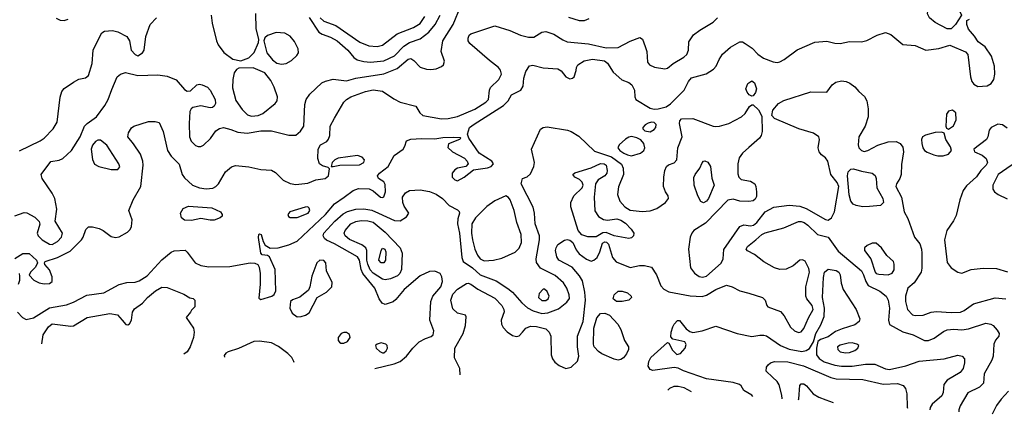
# Model space of a CAD drawing. Extents: x 1173029 to 1307123, y 522559 to 678521.
# Tile 287 of 623: x 1272242 to 1279603, y 524311 to 527262. Entities that reach past the tile are written whole.
import ezdxf

# ---------------------------------------------------------------- set-up
doc = ezdxf.new("R2010")
doc.units = 0

msp = doc.modelspace()

# ---------------------------------------------------------------- linework, layer by layer
at = {"layer": '0CON10XD'}
for points in [[(1279205, 527193.8), (1279175, 527193.8), (1279085, 527240), (1279044, 527275), (1279028, 527305), (1279032, 527325), (1279076, 527415), (1279083.8, 527455), (1279115, 527500), (1279126.4, 527573.6), (1279137.5, 527585), (1279195, 527602.9), (1279281.7, 527581.7), (1279294, 527565), (1279311.2, 527505), (1279296.7, 527475), (1279252.7, 527437.3), (1279241.2, 527408.8), (1279246.8, 527366.8), (1279282.5, 527295), (1279238.8, 527225), (1279205, 527193.8)], [(1272205, 525795.8), (1272275, 525820), (1272295, 525818), (1272355.5, 525785.5), (1272387.5, 525752.5), (1272392, 525732), (1272372.9, 525665), (1272381.2, 525645), (1272410, 525615), (1272463.8, 525583.8), (1272485, 525581.1), (1272525, 525602.2), (1272553.2, 525635), (1272561.2, 525665), (1272508.1, 525755), (1272520, 525845), (1272504.6, 525924.6), (1272485, 525964), (1272408.9, 526075), (1272403.3, 526105), (1272475, 526202.2), (1272537.9, 526212.1), (1272565, 526224.2), (1272629.2, 526285), (1272692.9, 526387.1), (1272727.1, 526465), (1272745.7, 526485), (1272815, 526534.4), (1272878.8, 526621.2), (1272903.8, 526665), (1272930.5, 526740.5), (1272971.4, 526835), (1272995, 526855.6), (1273032.6, 526867.4), (1273125.4, 526844.6), (1273275, 526850.5), (1273345, 526839.4), (1273411.9, 526811.9), (1273475, 526740.6), (1273495, 526727.1), (1273519.7, 526730.3), (1273565, 526774), (1273585, 526779.2), (1273605.8, 526775.8), (1273645, 526756.2), (1273665, 526733.8), (1273704.4, 526665), (1273705.5, 526634.5), (1273695.6, 526614.4), (1273684.2, 526605.8), (1273665, 526602.5), (1273595, 526616.7), (1273535.6, 526604.4), (1273522.5, 526595), (1273513.3, 526575), (1273508.1, 526485), (1273511.5, 526385), (1273523.9, 526353.9), (1273555, 526320.6), (1273575, 526313.3), (1273595, 526314.4), (1273615, 526324.4), (1273667.3, 526372.7), (1273708.8, 526431.2), (1273735, 526448.8), (1273765, 526456.2), (1273820.3, 526440.3), (1273871.9, 526421.9), (1273942.8, 526412.8), (1274045, 526430.3), (1274125, 526432), (1274255, 526397.5), (1274305, 526398.5), (1274342.2, 526427.8), (1274366, 526465), (1274373.2, 526626.8), (1274384.4, 526665.6), (1274411.2, 526705), (1274500.3, 526789.7), (1274526.8, 526803.2), (1274585, 526818.1), (1274685, 526804), (1274755.2, 526824.8), (1274963.9, 526856.1), (1275063.7, 526896.3), (1275145, 526967.5), (1275165, 526971.5), (1275187.8, 526957.8), (1275235, 526906.2), (1275282.6, 526892.6), (1275315, 526888.9), (1275355, 526893.6), (1275395, 526911.1), (1275410.8, 526925), (1275417.3, 526952.7), (1275393.5, 527025), (1275405, 527103.8), (1275483.2, 527225), (1275540, 527365)], [(1272204.6, 525475.4), (1272265, 525514.4), (1272313.6, 525513.6), (1272368, 525465), (1272374, 525445), (1272358.8, 525411.2), (1272322.5, 525375), (1272311.7, 525351.7), (1272347.5, 525315), (1272387.5, 525295), (1272425, 525288), (1272465, 525290), (1272484, 525305), (1272485, 525340), (1272465, 525392.5), (1272430.5, 525430.5), (1272426.7, 525445), (1272433.3, 525455), (1272525.2, 525484.8), (1272619.9, 525530.1), (1272704.5, 525615), (1272717.5, 525635), (1272736.9, 525693.1), (1272755, 525713.8), (1272785, 525713.1), (1272835, 525701.1), (1272866.4, 525685), (1272925, 525640.5), (1272957.4, 525632.6), (1272985, 525638.9), (1273047.7, 525672.3), (1273067.5, 525692.5), (1273078.5, 525715), (1273082.9, 525765), (1273058, 525835), (1273089.6, 525915), (1273146.9, 526015), (1273164.7, 526175), (1273162.5, 526205), (1273145.3, 526255.3), (1273093.6, 526333.6), (1273049.4, 526385), (1273055.8, 526415), (1273077.5, 526452.5), (1273094.3, 526465.7), (1273205, 526500), (1273255, 526501.2), (1273285, 526492.5), (1273315, 526426.7), (1273347.2, 526285), (1273375, 526240.8), (1273435, 526181.2), (1273455.7, 526105), (1273475, 526078.6), (1273534.7, 526024.7), (1273585, 526004.6), (1273635, 525997.7), (1273685, 526003.1), (1273708.6, 526015), (1273728.1, 526035), (1273779.2, 526125), (1273825, 526160.6), (1273855, 526171.9), (1273955, 526161.9), (1274045, 526140.6), (1274125, 526136), (1274155, 526118.5), (1274211.6, 526061.6), (1274265, 526038.2), (1274305, 526028.5), (1274395, 526040.5), (1274455, 526063.5), (1274524.4, 526075.6), (1274551.2, 526095), (1274557.5, 526147.5), (1274547.5, 526157.5), (1274505, 526168.8), (1274484, 526185), (1274471.9, 526225), (1274472.2, 526295), (1274490, 526325), (1274538.1, 526351.9), (1274551.2, 526368.8), (1274560, 526395), (1274564, 526465), (1274595.6, 526525), (1274665.3, 526644.7), (1274684.3, 526665.7), (1274717.5, 526685), (1274826, 526725), (1274885, 526736.7), (1274955, 526727.9), (1275039.5, 526669.5), (1275085, 526645.6), (1275202.5, 526615), (1275232, 526565), (1275255.9, 526545.9), (1275395, 526521.8), (1275445, 526524.1), (1275515, 526537.2), (1275645, 526593.3), (1275726.9, 526645), (1275746.2, 526665), (1275753.2, 526735), (1275760.8, 526755), (1275822.9, 526815), (1275842.7, 526855), (1275835.5, 526885), (1275820.6, 526905), (1275755, 526956.2), (1275605.8, 527085), (1275594.6, 527104.6), (1275593.5, 527125), (1275601.9, 527145), (1275615, 527157.1), (1275795, 527215.9), (1275905, 527180.8), (1275985, 527146.2), (1276045, 527130.5), (1276085, 527131.9), (1276145, 527169.4), (1276175, 527174.4), (1276234.5, 527154.5), (1276301.5, 527111.5), (1276335, 527097.5), (1276495, 527081.2), (1276625, 527051.7), (1276715, 527054), (1276805, 527101.5), (1276878.8, 527128.8), (1276896.6, 527116.6), (1276918, 527062), (1276930, 527025), (1276935.7, 526945), (1276949.2, 526925), (1276986.6, 526906.6), (1277065, 526895.6), (1277085, 526900), (1277125.9, 526934.1), (1277207.6, 526982.4), (1277228.8, 527001.2), (1277240.9, 527035), (1277243.4, 527096.6), (1277280.1, 527149.9), (1277325.3, 527184.7), (1277425, 527243.6), (1277458.5, 527275)], [(1272225, 525075.6), (1272262.9, 525035), (1272290.9, 525020.9), (1272345, 525032.5), (1272465, 525106.5), (1272590.7, 525129.3), (1272645, 525150.4), (1272745, 525202.3), (1272870.2, 525219.8), (1272985, 525281.9), (1273043, 525297), (1273105, 525300.4), (1273135, 525308.9), (1273195, 525347.5), (1273304.2, 525465.8), (1273375, 525523.1), (1273396.4, 525533.6), (1273477.7, 525537.7), (1273495, 525523.3), (1273553.9, 525443.9), (1273595, 525423.4), (1273655.9, 525414.1), (1273812.9, 525417.1), (1273964.7, 525444.7), (1274000.7, 525440.7), (1274020.9, 525430.9), (1274032.5, 525412.5), (1274040.6, 525365), (1274040.6, 525285), (1274030.5, 525180.5), (1274045, 525168.8), (1274127.5, 525195), (1274145, 525207.5), (1274155.9, 525234.1), (1274150.8, 525395), (1274109.3, 525489.3), (1274095, 525497.5), (1274055, 525502.5), (1274043.8, 525515), (1274025.9, 525634.1), (1274030.8, 525655), (1274035, 525660), (1274047.1, 525655), (1274062.7, 525602.7), (1274077.1, 525577.1), (1274114.2, 525554.2), (1274175, 525555.6), (1274255, 525577.5), (1274315, 525605.6), (1274529.1, 525805), (1274594.7, 525885.3), (1274668.6, 525935), (1274735, 525985.8), (1274775, 526000), (1274855, 525996.2), (1274885, 525981.2), (1274938.8, 525935), (1274955, 525931.9), (1274965, 525937.5), (1274977.7, 525975), (1274975, 526030), (1274965, 526048.6), (1274924.4, 526074.4), (1274917.1, 526095), (1274931.1, 526115), (1274996, 526164), (1275042.4, 526247.6), (1275108, 526295), (1275121.2, 526315), (1275133.3, 526355), (1275165, 526368), (1275245, 526373.1), (1275345, 526370), (1275405, 526380.6), (1275485, 526384), (1275535, 526380), (1275540, 526375), (1275530, 526365), (1275447, 526333), (1275443, 526307), (1275476.2, 526275), (1275567.4, 526227.4), (1275586.2, 526205), (1275593.3, 526185), (1275575.9, 526164.1), (1275515, 526150.9), (1275495, 526139.5), (1275474.5, 526115), (1275474.5, 526085), (1275494.1, 526064.1), (1275515, 526057.3), (1275565.7, 526084.3), (1275635, 526140), (1275740, 526155), (1275766, 526165), (1275784, 526185), (1275772, 526205), (1275675.8, 526265), (1275598.8, 526375), (1275590, 526405), (1275605.7, 526455), (1275638.2, 526481.8), (1275859.8, 526620.2), (1275893.5, 526655), (1275919.7, 526700.3), (1275988.6, 526735), (1276005.6, 526765), (1276011.5, 526825), (1276025, 526873.3), (1276053.4, 526916.6), (1276077.3, 526922.7), (1276155, 526902.1), (1276265, 526895.5), (1276290.5, 526880.5), (1276325, 526834.4), (1276355, 526820), (1276375, 526824.4), (1276387.5, 526835), (1276402.3, 526882.3), (1276404.2, 526905), (1276414, 526925), (1276461.2, 526955), (1276525, 526967.5), (1276614.4, 526954.4), (1276635, 526937.9), (1276678.8, 526868.8), (1276742.1, 526812.1), (1276795, 526793.3), (1276818.2, 526775), (1276839.1, 526735), (1276840.8, 526685), (1276848, 526665), (1276955, 526600.9), (1276985, 526593.6), (1277015, 526595.4), (1277075, 526611.4), (1277107, 526633), (1277209.2, 526735), (1277240.8, 526799.2), (1277263.4, 526826.6), (1277372.7, 526857.3), (1277428.8, 526891.2), (1277448.1, 526915), (1277470.6, 526965), (1277496.2, 527003.8), (1277555, 527055.6), (1277625, 527096), (1277645, 527096), (1277665, 527084.3), (1277717.8, 527047.8), (1277760, 527005), (1277801.4, 526975), (1277875, 526945.6), (1277905, 526941.1), (1277925, 526945.6), (1277958, 526965), (1278055, 527037.5), (1278185, 527094.4), (1278275, 527101.1), (1278335, 527085.8), (1278375, 527084.2), (1278445, 527100), (1278535, 527096.2), (1278575, 527107.1), (1278652, 527145), (1278715.4, 527165.4), (1278755, 527151.5), (1278845, 527076.9), (1278935, 527068.6), (1279015, 527032.9), (1279113, 527047), (1279195, 527072.5), (1279312.7, 527022.7), (1279330.8, 527000.8), (1279348.8, 526835), (1279360.7, 526800.7), (1279375, 526780), (1279405, 526763.6), (1279475, 526766.2), (1279504.7, 526785.3), (1279523.2, 526815), (1279530.6, 526855), (1279529.7, 526915), (1279508, 526988), (1279459.1, 527059.1), (1279406.1, 527096.1), (1279379.1, 527139.1), (1279335, 527190), (1279321.2, 527225), (1279322.5, 527255), (1279343, 527267)], [(1272239.7, 526280.3), (1272394.8, 526355.2), (1272425, 526375.4), (1272493.3, 526446.7), (1272522.5, 526495), (1272545, 526682.5), (1272555.7, 526725), (1272575, 526748.6), (1272645, 526795.7), (1272683.4, 526816.6), (1272735, 526828), (1272756.4, 526843.6), (1272784.3, 526935), (1272791.4, 527035), (1272845, 527146.7), (1272855.8, 527164.2), (1272875, 527175.8), (1272935, 527181.4), (1272975, 527171.9), (1273044, 527135), (1273062.9, 527105), (1273075.7, 527035), (1273105, 527000.6), (1273125, 526992.2), (1273160.8, 527015), (1273172.9, 527035), (1273185.7, 527135), (1273218.1, 527225), (1273265.7, 527275)], [(1272514, 527274), (1272545, 527258.5), (1272574.5, 527255.5), (1272605, 527265.5)], [(1273673.8, 527295), (1273680.6, 527235), (1273713.3, 527105), (1273726.8, 527075), (1273767.1, 527017.1), (1273835, 526965.6), (1273895, 526954), (1273954.1, 526975.9), (1273994.1, 527015.9), (1274028.1, 527091.9), (1274029.2, 527115), (1274009.1, 527195), (1274007.2, 527307.2)], [(1274405, 527277.7), (1274479, 527169), (1274502.9, 527152.9), (1274565, 527130.8), (1274614.2, 527104.2), (1274695.3, 527035), (1274740.1, 526980.1), (1274765, 526962.5), (1274815, 526948.6), (1274864.3, 526944.3), (1274965, 526953.3), (1275045, 526991.2), (1275114.1, 527065), (1275155, 527091.6), (1275235, 527119.1), (1275300.8, 527169.2), (1275348.4, 527225), (1275384, 527295)], [(1274489, 527275), (1274515, 527252.1), (1274605, 527218.2), (1274785, 527094.6), (1274852.7, 527067.3), (1274915, 527060.5), (1274955, 527070.5), (1275063.7, 527156.3), (1275185.5, 527204.5), (1275235, 527234.6), (1275270.3, 527285)], [(1276345, 527281.5), (1276425, 527256.2), (1276463, 527257), (1276500.3, 527269.7)], [(1274199.7, 526929.7), (1274235, 526933.1), (1274275, 526957.5), (1274314.3, 526995), (1274325.7, 527015), (1274324.4, 527045), (1274295, 527098), (1274265, 527138.1), (1274225, 527161.1), (1274160, 527165), (1274095, 527144), (1274075, 527126.7), (1274066, 527105), (1274090, 527015), (1274131.7, 526961.7), (1274165, 526938), (1274199.7, 526929.7)], [(1273975, 526540.4), (1274025, 526544.7), (1274059.7, 526560.3), (1274150.9, 526635), (1274167.1, 526655), (1274169.3, 526685), (1274145, 526758), (1274118.1, 526808.1), (1274074.2, 526864.2), (1273987, 526903), (1273880.5, 526899.5), (1273861.7, 526888.3), (1273846, 526865), (1273834.5, 526815.5), (1273832.6, 526752.6), (1273857.6, 526657.6), (1273905, 526589.6), (1273945, 526550.9), (1273975, 526540.4)], [(1277715, 526689.4), (1277695, 526700), (1277679.4, 526719.4), (1277670.6, 526745), (1277685.4, 526784.6), (1277715, 526805.7), (1277735, 526788.6), (1277749.3, 526745), (1277743.6, 526716.4), (1277725, 526691.9), (1277715, 526689.4)], [(1274895.9, 524654.4), (1274896.9, 524654.4), (1275042.3, 524687.7), (1275085, 524705.3), (1275132.5, 524745), (1275180, 524805), (1275228, 524852), (1275275, 524878), (1275317.9, 524892.1), (1275333.8, 524905), (1275338, 524935), (1275308.6, 525015), (1275314.5, 525155), (1275329.5, 525195), (1275389.1, 525265), (1275403.5, 525305), (1275398, 525338), (1275385, 525363.8), (1275345, 525381.1), (1275305, 525379.5), (1275235, 525347.9), (1275115, 525245.4), (1275055, 525169.5), (1275035, 525152.5), (1274975, 525133.3), (1274951.7, 525141.7), (1274929.6, 525175), (1274898, 525255), (1274807.1, 525365), (1274795.2, 525395), (1274782.6, 525465), (1274768.4, 525488.4), (1274595.5, 525585), (1274535, 525612.5), (1274520.5, 525625), (1274510.9, 525645), (1274515.5, 525665), (1274598.2, 525755), (1274660.4, 525809.6), (1274691.4, 525828.6), (1274755.3, 525845.3), (1274815, 525848.6), (1274875, 525838.4), (1274923.8, 525815), (1275045, 525761.5), (1275085, 525758.6), (1275133, 525787), (1275151.2, 525815), (1275116.5, 525866.5), (1275105.3, 525895), (1275104.8, 525935.2), (1275125, 525966.9), (1275156.4, 525983.6), (1275235, 525990), (1275306.3, 525976.3), (1275355, 525957.9), (1275401.4, 525925), (1275452, 525872), (1275515, 525840.6), (1275527, 525827), (1275529.5, 525815), (1275516.7, 525773.3), (1275514.6, 525735.4), (1275530, 525665), (1275546.8, 525485), (1275557.5, 525455), (1275626.2, 525406.2), (1275685, 525354.2), (1275805, 525308.2), (1275891.9, 525251.9), (1275925, 525223.8), (1275995, 525145.4), (1276038.6, 525108.6), (1276080.6, 525085), (1276145, 525064.8), (1276191, 525069), (1276269.4, 525100.6), (1276331, 525149), (1276352.4, 525177.6), (1276350.4, 525205), (1276332.5, 525255), (1276306.9, 525295), (1276245, 525348), (1276134.1, 525404.1), (1276105.9, 525445.9), (1276103.4, 525475), (1276128.2, 525615), (1276128.4, 525645), (1276094.7, 525735), (1276090.6, 525815), (1276079.4, 525859.4), (1275990, 526035), (1276000, 526075), (1276035, 526086.2), (1276061.1, 526108.9), (1276086.4, 526165), (1276090.8, 526195), (1276067.8, 526295), (1276135.7, 526444.3), (1276155, 526455.8), (1276185, 526460), (1276335.9, 526435.9), (1276365.3, 526425.3), (1276420.6, 526390.6), (1276539.6, 526279.6), (1276665.9, 526235.9), (1276741, 526181), (1276752.9, 526152.9), (1276755.2, 526105), (1276718.3, 526011.7), (1276711.1, 525955), (1276729.3, 525905), (1276765, 525863.3), (1276805, 525838.8), (1276895, 525828.5), (1276955, 525833.3), (1277005, 525851.4), (1277070, 525895), (1277092, 525925), (1277090, 525945), (1277070, 525975), (1277055.9, 526014.1), (1277056.9, 526085), (1277065.7, 526135), (1277078, 526165), (1277093.2, 526176.8), (1277135, 526192), (1277154, 526215), (1277161.8, 526305), (1277194.6, 526385), (1277174.5, 526485), (1277177.1, 526505), (1277188.6, 526521.4), (1277275, 526522.7), (1277425, 526466.2), (1277445, 526462.1), (1277473.9, 526466.1), (1277544.1, 526485.9), (1277637.1, 526535), (1277665, 526560.6), (1277698.1, 526611.9), (1277715, 526624.3), (1277725, 526624.4), (1277765, 526587.1), (1277790.3, 526540.3), (1277791.5, 526425), (1277785.6, 526395), (1277772.8, 526377.2), (1277693.1, 526306.9), (1277645.7, 526265), (1277620.8, 526229.2), (1277610, 526185), (1277609.8, 526109.8), (1277617.5, 526085), (1277635, 526066.7), (1277705, 526054.5), (1277736.4, 526035), (1277746.1, 526015), (1277751.2, 525975), (1277749.2, 525940.8), (1277740, 525920), (1277725, 525908.1), (1277692.6, 525902.6), (1277625.5, 525905.5), (1277575, 525920.5), (1277535, 525912.9), (1277368.8, 525741.2), (1277281.4, 525685), (1277265.6, 525665), (1277253.9, 525636.1), (1277242.1, 525545), (1277257.1, 525407.1), (1277286.2, 525366.2), (1277321.3, 525341.3), (1277345.5, 525335.5), (1277375, 525345.4), (1277485, 525441.8), (1277500.8, 525475), (1277505, 525543.3), (1277625, 525716.7), (1277655, 525727.5), (1277705, 525720.7), (1277726.7, 525725), (1277751.5, 525745), (1277815, 525824.4), (1277880.5, 525859.5), (1277995, 525874.2), (1278075, 525868.4), (1278120.1, 525850.1), (1278265, 525767.7), (1278285.9, 525764.1), (1278309.7, 525780.3), (1278333.3, 525825), (1278365.6, 526015), (1278351.9, 526045), (1278304.7, 526105), (1278283.5, 526205), (1278265, 526228.6), (1278235, 526250.8), (1278218.1, 526275), (1278212.2, 526305), (1278221.8, 526365), (1278215.3, 526385.3), (1278177.1, 526412.9), (1278065.4, 526445.4), (1277883.6, 526523.6), (1277864, 526545), (1277871.9, 526585), (1277914.5, 526635.5), (1277955, 526658.6), (1278155, 526722.1), (1278275, 526720), (1278316.4, 526773.6), (1278344.1, 526795.9), (1278384.5, 526804.5), (1278420.2, 526800.2), (1278447.8, 526787.8), (1278485, 526760), (1278514.4, 526725), (1278558, 526688), (1278576, 526655), (1278585.5, 526595), (1278584.3, 526535), (1278561.4, 526465), (1278515.6, 526385), (1278511.1, 526325), (1278515.6, 526305), (1278535, 526284.4), (1278555, 526277.5), (1278582, 526285), (1278657.1, 526322.9), (1278735, 526348.8), (1278795, 526351.9), (1278825, 526336.9), (1278845, 526310), (1278849.2, 526275), (1278835, 526180), (1278831.2, 526105), (1278820.9, 526075), (1278795.6, 526035), (1278792.7, 526015), (1278833.1, 525935), (1278853.3, 525825), (1278881.9, 525775), (1278932, 525635), (1278970, 525585), (1278984.1, 525545.9), (1278986.9, 525515), (1278986.9, 525405), (1278981.4, 525375), (1278927.5, 525295), (1278881.4, 525255), (1278863.1, 525195), (1278864, 525155), (1278879.2, 525095), (1278915, 525054.6), (1278935, 525050), (1278995, 525053.1), (1279055.9, 525074.1), (1279095, 525080), (1279205, 525072.4), (1279275, 525075.4), (1279303.6, 525086.4), (1279372.5, 525137.5), (1279535, 525183.1), (1279615, 525175.8)], [(1279185, 526443.3), (1279221.7, 526468.3), (1279243, 526513), (1279240, 526565), (1279215, 526586), (1279185, 526578), (1279169.2, 526555), (1279166.4, 526466.4), (1279171.2, 526451.2), (1279185, 526443.3)], [(1276955, 526424), (1276985, 526440.8), (1276997.5, 526455), (1276998.8, 526478.8), (1276985, 526493.8), (1276965, 526495.8), (1276940.9, 526489.1), (1276916.7, 526475), (1276900, 526455), (1276900, 526445), (1276915, 526430), (1276955, 526424)], [(1279625, 526450), (1279590, 526475), (1279555, 526480), (1279503.6, 526456.4), (1279490, 526435), (1279480, 526385), (1279469.2, 526365), (1279374, 526295), (1279380, 526275), (1279437.8, 526247.8), (1279468, 526225), (1279478.1, 526195), (1279466.9, 526175), (1279426.4, 526135), (1279395, 526088.1), (1279321.1, 526018.9), (1279296.2, 525983.8), (1279271.1, 525915), (1279242.1, 525797.9), (1279222.7, 525757.3), (1279172.1, 525685), (1279156.2, 525615), (1279175.3, 525445.3), (1279205, 525407.1), (1279255, 525372.9), (1279285, 525365.7), (1279355.4, 525394.6), (1279445, 525403.8), (1279545, 525402.5), (1279626.2, 525376.2)], [(1276815, 526244.4), (1276882.9, 526265), (1276906.7, 526285), (1276915.6, 526305), (1276907.4, 526337.4), (1276885, 526364.2), (1276855, 526379.2), (1276815, 526387.8), (1276795, 526384.5), (1276770.7, 526369.3), (1276724.4, 526325), (1276714.4, 526305), (1276728.2, 526285), (1276757.1, 526265), (1276785, 526250.2), (1276815, 526244.4)], [(1279145, 526244.4), (1279185, 526256), (1279207.5, 526285), (1279201.3, 526311.3), (1279165.8, 526365), (1279153.3, 526413.3), (1279135, 526420), (1279085, 526417.3), (1279012.7, 526397.3), (1278991.9, 526385), (1278983.6, 526365), (1278986.5, 526335), (1278994.5, 526305), (1279007.1, 526285), (1279025, 526271.1), (1279075, 526252.5), (1279105, 526244.4), (1279145, 526244.4)], [(1272975, 526142.5), (1272989.3, 526160.7), (1272983.3, 526185), (1272893.3, 526323.3), (1272845, 526360), (1272825, 526360.8), (1272808.6, 526351.4), (1272786.6, 526323.4), (1272776.9, 526295), (1272786.2, 526216.2), (1272801.8, 526181.8), (1272833.4, 526163.4), (1272925, 526142.9), (1272975, 526142.5)], [(1274585, 526163.3), (1274635.5, 526174.5), (1274783.1, 526176.9), (1274815.7, 526195), (1274818.6, 526215), (1274802, 526235), (1274766.3, 526246.3), (1274622.5, 526227.5), (1274597.5, 526215), (1274577.5, 526195), (1274570, 526165), (1274585, 526163.3)], [(1279725, 526220.3), (1279556.2, 526105), (1279515.6, 526025), (1279515.7, 525995), (1279528, 525975), (1279556.2, 525955), (1279625, 525923.1)], [(1276795, 525627.1), (1276685.6, 525645.6), (1276625, 525670.8), (1276602.1, 525667.9), (1276551.7, 525638.3), (1276488.9, 525638.9), (1276444.3, 525654.3), (1276415.6, 525685.6), (1276363.2, 525863.2), (1276362.5, 525895), (1276384.4, 525945.6), (1276446.7, 526005), (1276453.8, 526025), (1276447.5, 526047.5), (1276427.5, 526067.5), (1276392.5, 526085), (1276377.5, 526105), (1276392.3, 526117.7), (1276515, 526154.2), (1276585, 526187.6), (1276612, 526185), (1276627.3, 526175), (1276634.4, 526135), (1276630, 526115), (1276615.6, 526095), (1276565.5, 526064.5), (1276545.5, 526034.5), (1276535.4, 525934.6), (1276542.3, 525832.3), (1276570, 525790), (1276605, 525767.5), (1276635, 525762.3), (1276705, 525772.7), (1276735, 525764), (1276770.4, 525740.4), (1276814.2, 525695), (1276832, 525665), (1276831.2, 525645), (1276815, 525630.8), (1276795, 525627.1)], [(1277355, 525892.2), (1277333, 525903), (1277311.5, 525945), (1277284.2, 526025), (1277282.7, 526082.7), (1277291.4, 526105), (1277327.6, 526152.4), (1277345, 526191.2), (1277355, 526203.8), (1277365, 526206), (1277385, 526196), (1277406, 526165), (1277417, 526077), (1277432.5, 526025), (1277390, 525925), (1277375, 525904.4), (1277355, 525892.2)], [(1278545, 525861.8), (1278495, 525871.8), (1278473.4, 525883.4), (1278455, 525905.7), (1278441.7, 525951.7), (1278430.8, 526095), (1278435.5, 526124.5), (1278455, 526144.3), (1278475, 526146.7), (1278535, 526129.2), (1278615, 526115.6), (1278636.7, 526096.7), (1278644.4, 526074.4), (1278650, 526005), (1278694.5, 525925), (1278699.4, 525895), (1278677.2, 525872.8), (1278595, 525864.6), (1278545, 525861.8)], [(1275715, 525459.2), (1275785, 525463.8), (1275845, 525477.9), (1275945, 525523.3), (1275975, 525552.5), (1275992.7, 525595), (1275991.2, 525655), (1275958.5, 525745), (1275938.9, 525835), (1275907.7, 525915), (1275895, 525932.5), (1275875, 525944.5), (1275795, 525908), (1275734.2, 525865.8), (1275650.4, 525779.6), (1275622.2, 525735), (1275620.5, 525665), (1275626.1, 525616.1), (1275645.2, 525545.2), (1275665, 525500), (1275685, 525474.5), (1275715, 525459.2)], [(1273525, 525761.5), (1273475, 525762.2), (1273450.4, 525780.4), (1273442.9, 525815), (1273465, 525851.2), (1273505, 525868.4), (1273677.5, 525855), (1273743.8, 525825), (1273756.2, 525805), (1273755, 525792.5), (1273740.7, 525779.3), (1273695, 525764), (1273665, 525762.9), (1273595, 525775.6), (1273525, 525761.5)], [(1274265, 525782.5), (1274315, 525784), (1274399.2, 525815), (1274410.6, 525835), (1274405, 525853.8), (1274395, 525862), (1274375, 525860.8), (1274262.5, 525825), (1274247.5, 525805), (1274250.7, 525790.7), (1274265, 525782.5)], [(1274975, 525317.5), (1274955, 525321.3), (1274885, 525365.7), (1274862.6, 525392.6), (1274843.8, 525435), (1274837.2, 525465), (1274837.4, 525535), (1274828.7, 525555), (1274799.2, 525579.2), (1274708.6, 525618.6), (1274673.8, 525645), (1274667.5, 525665), (1274674, 525685), (1274717.8, 525735), (1274755, 525754.2), (1274795, 525761.1), (1274845, 525758.5), (1274885, 525747), (1274975, 525672.2), (1275086.5, 525555), (1275100.5, 525515), (1275097.1, 525395), (1275083.1, 525365), (1275065, 525346.2), (1275015, 525323.8), (1274975, 525317.5)], [(1275535.8, 524606.9), (1275532.6, 524652.6), (1275492.7, 524732.7), (1275494.6, 524805), (1275558, 524915), (1275573.8, 524975), (1275579.2, 525039.2), (1275573.8, 525053.8), (1275515, 525067.1), (1275478.8, 525098.8), (1275465.3, 525165), (1275480.8, 525209.2), (1275515, 525246.9), (1275580.9, 525289.1), (1275595, 525292.5), (1275615, 525285.5), (1275667.4, 525247.4), (1275795, 525180.4), (1275845.2, 525125.2), (1275861.8, 525095), (1275862.6, 525077.4), (1275841.1, 525015), (1275842.5, 524985), (1275855, 524960), (1275885, 524927.1), (1275925, 524901.4), (1275955, 524892.9), (1275975, 524899.2), (1276000, 524925), (1276025.4, 524954.6), (1276060.6, 524969.4), (1276105, 524966.9), (1276175, 524949.2), (1276200.9, 524925), (1276213.1, 524895), (1276216.2, 524755), (1276224.5, 524725), (1276241.2, 524701.2), (1276275.2, 524675.2), (1276325, 524654.6), (1276365.2, 524664.8), (1276411.3, 524708.7), (1276422.8, 524745), (1276412.4, 524815), (1276412.4, 524895), (1276455, 525006.2), (1276471.7, 525165), (1276467.3, 525225), (1276448.2, 525308.2), (1276427.1, 525347.1), (1276371.4, 525411.4), (1276271.4, 525465), (1276257.6, 525487.6), (1276248.6, 525535), (1276251.4, 525555), (1276265, 525580), (1276315, 525612.5), (1276335, 525617.5), (1276355, 525613.8), (1276375.9, 525595.9), (1276401.7, 525541.7), (1276425, 525510.8), (1276480.2, 525470.2), (1276515, 525457.1), (1276535, 525462.7), (1276557.9, 525485), (1276579.1, 525525), (1276599.7, 525590.3), (1276615, 525600), (1276627.7, 525597.7), (1276643.1, 525583.1), (1276674.6, 525485), (1276700.7, 525450.7), (1276805, 525408), (1276875, 525423.3), (1276913, 525423), (1276965, 525412.5), (1277001.4, 525355), (1277035, 525272.5), (1277056.7, 525246.7), (1277095, 525226.4), (1277255, 525197.3), (1277345, 525192.7), (1277375, 525201.1), (1277445, 525244.6), (1277525, 525276.5), (1277568.8, 525265), (1277625.4, 525235.4), (1277693.4, 525216.6), (1277793.8, 525185), (1277814, 525165), (1277826.1, 525126.1), (1277835.9, 525115.9), (1277929.4, 525079.4), (1277957, 525047), (1278005, 524962.9), (1278035, 524935.6), (1278063.1, 524923.1), (1278085, 524928.8), (1278105, 524953.6), (1278138, 525032), (1278173.1, 525095), (1278165.4, 525125), (1278127.1, 525175), (1278118.6, 525195), (1278120, 525265), (1278146.2, 525375), (1278141.4, 525401.4), (1278115, 525456.2), (1278095, 525467.5), (1278075, 525463.1), (1278025, 525421.9), (1277972.2, 525397.8), (1277925, 525393.8), (1277885, 525406), (1277805, 525452.4), (1277735.5, 525505.5), (1277683.3, 525533.3), (1277674, 525545), (1277682.5, 525565), (1277746.2, 525615), (1277790, 525655), (1277815, 525669.4), (1277954.8, 525705.2), (1278065, 525753.8), (1278085, 525753.8), (1278105.6, 525745), (1278134.4, 525725), (1278205, 525656.9), (1278286.5, 525635), (1278361.4, 525531.4), (1278533.8, 525385), (1278550.3, 525355), (1278566.2, 525305), (1278584.7, 525274.7), (1278671.9, 525231.9), (1278719.2, 525195), (1278735.3, 525165), (1278745.3, 525105), (1278736.9, 525015), (1278745, 524982), (1278845, 524928.5), (1278920, 524905), (1278956.9, 524886.9), (1279005, 524862.7), (1279035, 524862.7), (1279079.2, 524880.8), (1279148.9, 524931.1), (1279175, 524942.3), (1279225, 524946.7), (1279285, 524942.1), (1279335, 524949.5), (1279465, 524991.9), (1279502.5, 524985), (1279518.8, 524975), (1279550.3, 524940.3), (1279564, 524915), (1279560.8, 524895), (1279537.1, 524865), (1279524.6, 524835.4), (1279518.2, 524745), (1279509.6, 524715), (1279452.7, 524615), (1279446.5, 524545), (1279417.8, 524515), (1279328.7, 524471.3), (1279272.7, 524375), (1279263.6, 524345), (1279263.1, 524329.7)], [(1278735, 525354.4), (1278764.3, 525365.7), (1278778.8, 525391.2), (1278780, 525435), (1278774, 525455), (1278725, 525497.5), (1278684.5, 525555), (1278645, 525591.5), (1278615, 525592.1), (1278576.2, 525573.8), (1278558.6, 525555), (1278558.1, 525535), (1278604.1, 525474.1), (1278637.1, 525375), (1278645.3, 525365.3), (1278665, 525358.5), (1278735, 525354.4)], [(1274965, 525442.7), (1274945, 525443.8), (1274927.3, 525465), (1274943.5, 525535), (1274955, 525553.1), (1274971.5, 525545), (1274978.8, 525525), (1274977.6, 525465), (1274965, 525442.7)], [(1274315, 525040), (1274345, 525041.9), (1274377.9, 525052.1), (1274405, 525070), (1274464.6, 525185.4), (1274536.5, 525225), (1274575.6, 525265), (1274577.8, 525297.8), (1274535.7, 525385), (1274530.8, 525445), (1274515, 525462.5), (1274485, 525464.2), (1274464.2, 525445), (1274426.6, 525343.4), (1274411.5, 525265), (1274400.9, 525239.1), (1274335, 525186.9), (1274282.3, 525167.7), (1274266.1, 525153.9), (1274261.9, 525105), (1274277.8, 525067.8), (1274315, 525040)], [(1272232, 525285), (1272242.5, 525315), (1272242.5, 525345), (1272240, 525365)], [(1277722.2, 524444.3), (1277716.2, 524455), (1277655, 524490), (1277636.2, 524525), (1277623.3, 524535), (1277575, 524548.2), (1277375, 524576.2), (1277205, 524637.3), (1277165, 524655.7), (1277135, 524660.6), (1276975, 524640), (1276955, 524646.7), (1276940.5, 524670.5), (1276944, 524705), (1276960, 524735), (1277085, 524848.8), (1277095, 524842.5), (1277121.3, 524791.3), (1277155, 524759.4), (1277180.8, 524765), (1277217.5, 524805), (1277224.4, 524834.4), (1277213.1, 524853.1), (1277124.3, 524874.3), (1277110.3, 524890.3), (1277113.1, 524925), (1277125.6, 524965), (1277135, 524986.2), (1277158.3, 525011.7), (1277175, 525013.3), (1277225, 524950.8), (1277251.7, 524931.7), (1277274.1, 524924.1), (1277345, 524936.2), (1277445, 524969.5), (1277605, 524914.6), (1277715, 524893.8), (1277775, 524902.9), (1277803.8, 524903.8), (1277825, 524897.3), (1277930.6, 524825), (1277995, 524799.5), (1278088, 524782), (1278121.6, 524788.4), (1278145.4, 524804.6), (1278177.1, 524852.9), (1278192.7, 524915), (1278230.9, 524979.1), (1278256.2, 525043.8), (1278259.1, 525105), (1278243.5, 525185), (1278250.5, 525335), (1278258.4, 525375), (1278285, 525397.8), (1278345, 525386.9), (1278365.6, 525375), (1278375.6, 525355), (1278382.1, 525292.1), (1278397.5, 525245), (1278494.3, 525095), (1278523.1, 525025), (1278516.9, 525005), (1278485, 524979.6), (1278389.5, 524950.5), (1278340.2, 524929.8), (1278285, 524890.3), (1278228.5, 524871.5), (1278209.2, 524855), (1278197.8, 524805), (1278197.5, 524755), (1278217.8, 524727.8), (1278255, 524704.2), (1278335, 524677.8), (1278385, 524670.4), (1278465, 524671.6), (1278565, 524686.2), (1278635, 524687.1), (1278715, 524651.3), (1278745, 524646.7), (1278867, 524673), (1278965, 524708.5), (1279153.4, 524726.6), (1279255, 524752.5), (1279286.7, 524745), (1279304, 524725), (1279305.6, 524695), (1279295.5, 524655), (1279272.5, 524625), (1279175, 524566.5), (1279149.4, 524535), (1279145.6, 524475), (1279135, 524450), (1279063.4, 524386.6), (1279047.4, 524362.6), (1279046.2, 524345.9)], [(1272406.6, 524839.5), (1272416.5, 524905), (1272457.9, 524965), (1272485, 524987.9), (1272625, 524970), (1272645, 524972.5), (1272745.3, 525034.7), (1272915, 525064.7), (1272974.1, 525054.1), (1273008.5, 525015), (1273035, 524982.9), (1273049.4, 524980.6), (1273062.9, 524987.1), (1273077.1, 525015), (1273084.4, 525075), (1273099.8, 525100.2), (1273158.8, 525141.2), (1273197.8, 525185), (1273256.6, 525233.4), (1273305, 525261.5), (1273345, 525260), (1273469.1, 525209.1), (1273515, 525182.5), (1273538.3, 525178.3), (1273550, 525165), (1273550, 525115), (1273525, 525090), (1273520, 525075), (1273487.5, 525035), (1273540, 524955), (1273545.3, 524925), (1273540.3, 524885), (1273515.2, 524814.8), (1273495, 524779.4), (1273468.4, 524760.6)], [(1276145, 525161.9), (1276175, 525162.6), (1276192.9, 525175), (1276200.4, 525195), (1276185, 525229.4), (1276166, 525246), (1276155, 525246.5), (1276126.2, 525215), (1276120.4, 525185), (1276145, 525161.9)], [(1276745, 525153.6), (1276704.6, 525154.6), (1276679.2, 525175), (1276685, 525203.8), (1276715, 525232), (1276745, 525232.9), (1276785, 525220.6), (1276814.2, 525195), (1276815, 525183.8), (1276795, 525165.6), (1276745, 525153.6)], [(1276715, 524717.1), (1276685.9, 524724.1), (1276595, 524763.8), (1276569.9, 524779.9), (1276536.5, 524815), (1276531.2, 524835), (1276534.6, 524955), (1276556.4, 525033.6), (1276585, 525065.8), (1276615, 525068.1), (1276651.7, 525051.7), (1276713.3, 524985), (1276735.2, 524945.2), (1276763.8, 524863.8), (1276793.1, 524815), (1276792.9, 524795), (1276777.6, 524762.4), (1276755.5, 524734.5), (1276735, 524721.4), (1276715, 524717.1)], [(1274643, 524843), (1274665, 524843.3), (1274691.2, 524855), (1274711.4, 524885), (1274706.9, 524906.9), (1274685, 524923.1), (1274665, 524923.1), (1274646.2, 524915), (1274623.3, 524885), (1274623, 524863), (1274631.7, 524851.7), (1274643, 524843)], [(1274292.5, 524699.3), (1274292, 524705), (1274277.5, 524735), (1274245.9, 524765.9), (1274177.7, 524817.7), (1274125, 524845.5), (1274035, 524857.7), (1273992.5, 524855), (1273876.5, 524803.5), (1273800.6, 524779.4), (1273781.7, 524768.3), (1273769.5, 524750.5), (1273771.8, 524738)], [(1274955, 524770), (1274965, 524772.2), (1274981.1, 524785), (1274991.8, 524805), (1274989.1, 524825), (1274980, 524835), (1274944.7, 524845.3), (1274913.8, 524836.2), (1274901.2, 524825), (1274907.5, 524805), (1274935, 524780), (1274955, 524770)], [(1278415, 524771.1), (1278445, 524773.5), (1278485, 524787.8), (1278508, 524805), (1278516, 524825), (1278501.2, 524835), (1278464.6, 524844.6), (1278435, 524843.8), (1278375, 524828.5), (1278355.6, 524815), (1278358.1, 524795), (1278375, 524778.6), (1278415, 524771.1)], [(1277942.8, 524427.9), (1277940, 524455), (1277920.5, 524530.5), (1277905, 524556.5), (1277868.9, 524588.9), (1277822, 524635), (1277824, 524665), (1277837.8, 524682.2), (1277855, 524695.6), (1277885, 524706.4), (1277985, 524704.7), (1278101.9, 524675), (1278305, 524586.2), (1278345, 524575.4), (1278545, 524571.5), (1278695.9, 524535.9), (1278805, 524541.3), (1278847.6, 524527.6), (1278863.4, 524503.4), (1278873.4, 524465), (1278876.6, 524365), (1278877.9, 524358.4)], [(1278064.5, 524418.8), (1278066.1, 524426.1), (1278075, 524526.7), (1278085, 524539.2), (1278105, 524538.6), (1278125, 524523.8), (1278174.6, 524464.6), (1278215, 524439.4), (1278268.5, 524418.5), (1278322.2, 524399.7)], [(1277263.3, 524478.4), (1277208.5, 524508.5), (1277165, 524520), (1277131.9, 524518.1), (1277099.2, 524505), (1277087.2, 524491.5)], [(1279635, 524484.4), (1279579.4, 524425), (1279545, 524378), (1279510.8, 524311.3)]]:
    msp.add_lwpolyline(points, dxfattribs=at)

doc.saveas('drawing.dxf')
